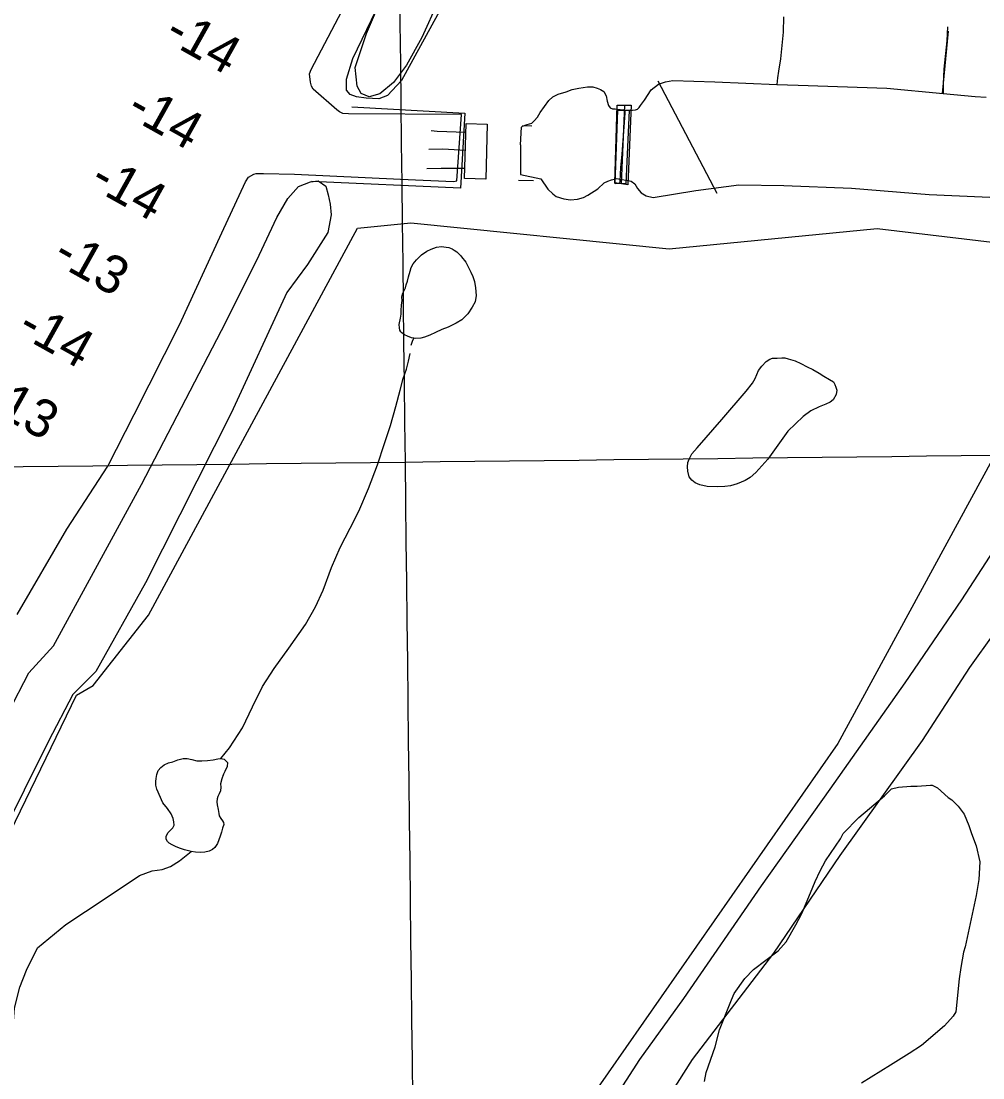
# Model space of a CAD drawing. Extents: x 3683402 to 3721514, y 487807 to 513565.
# Drawn here: x 3702904 to 3704046, y 504792 to 506048 of the extents above; entities that cross this region are included whole.
import ezdxf

# ---------------------------------------------------------------- set-up
doc = ezdxf.new("R2010")
doc.units = 0
for name, color, linetype in [('V-BLDG-OTLN', 7, 'Continuous'), ('V-BRDG-OTLN', 7, 'Continuous'), ('V-GRID-MAJR', 7, 'Continuous'), ('V-LEVE-TOET', 7, 'Continuous'), ('V-RRAP-FSHR', 7, 'Continuous'), ('V-RTRN-LOCK-CHMB', 7, 'Continuous'), ('V-SITE-OTLN', 7, 'Continuous'), ('V-SITE-VEGE', 7, 'Continuous'), ('V-TOPO-SHOR', 7, 'Continuous'), ('V-TOPO-SPOT', 7, 'Continuous'), ('V-UTIL-LINE', 7, 'Continuous')]:
    doc.layers.add(name, color=color, linetype=linetype)

msp = doc.modelspace()

# ---------------------------------------------------------------- linework, layer by layer
at = {"layer": 'V-BLDG-OTLN'}
msp.add_lwpolyline([(3703432.241, 505926.022), (3703457.312, 505925.318), (3703455.469, 505859.734), (3703430.395, 505860.439)], close=True, dxfattribs=at)
at = {"layer": 'V-BRDG-OTLN'}
for points in [[(3703624.06, 505853.179), (3703608.946, 505855.532), (3703611.733, 505947.55700000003), (3703628.214, 505947.608)], [(3703625.856, 505941.73600000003), (3703621.93, 505854.381), (3703614.877, 505854.50800000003), (3703609.198, 505854.47500000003), (3703612.207, 505941.669), (3703621.1580000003, 505941.259)]]:
    msp.add_lwpolyline(points, close=True, dxfattribs=at)
for points in [[(3703620.4820000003, 505947.596), (3703620.4820000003, 505947.585), (3703616.251, 505854.395)], [(3703614.877, 505854.50800000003), (3703614.965, 505857.277), (3703615.424, 505865.397), (3703616.083, 505873.503), (3703617.556, 505889.713), (3703618.869, 505905.939), (3703620.02, 505922.178), (3703621.0130000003, 505938.427), (3703621.1580000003, 505941.259), (3703621.16, 505941.3)]]:
    msp.add_lwpolyline(points, dxfattribs=at)
at = {"layer": 'V-GRID-MAJR'}
for points in [[(3703501.005, 493406.26900000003), (3703430.523, 499463.313), (3703360.001, 505523.825), (3703289.478, 511584.349), (3703289.438, 511587.804)], [(3687515.926, 505342.91500000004), (3692797.293, 505402.45), (3698078.651, 505462.753), (3703360.001, 505523.825), (3708641.341, 505585.664), (3713922.6720000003, 505648.272), (3719203.995, 505711.648)]]:
    msp.add_spline(points, degree=3, dxfattribs=at)
at = {"layer": 'V-LEVE-TOET'}
for points in [[(3704223.897, 507680.257), (3703846.68, 506915.435), (3703528.736, 506293.98000000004), (3703355.365, 505976.856), (3703338.6, 505959.29000000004), (3703328.313, 505955.134), (3703313.5470000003, 505956.117), (3703301.869, 505957.45300000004), (3703294.304, 505960.517), (3703290.167, 505965.653), (3703290.1240000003, 505978.701), (3703297.599, 506003.103), (3703397.171, 506210.119), (3703599.169, 506592.228), (3703887.417, 507161.398), (3704138.143, 507655.597), (3704216.938, 507812.419)], [(3703947.399, 507140.466), (3703859.91, 506968.311), (3703786.5160000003, 506824.271), (3703689.824, 506628.455), (3703607.685, 506466.168), (3703508.103, 506260.49700000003), (3703469.778, 506172.732), (3703450.644, 506128.248), (3703439.8710000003, 506120.314), (3703421.267, 506106.43200000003), (3703398.858, 506070.889), (3703379.443, 506027.99), (3703361.443, 505995.425), (3703345.8310000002, 505974.67600000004), (3703329.683, 505961.30100000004), (3703316.918, 505957.782), (3703307.5500000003, 505961.659), (3703302.58, 505970.482), (3703300.478, 505992.601), (3703314.007, 506033.00800000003), (3703325.865, 506060.727)], [(3702941.886, 505305.51300000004), (3703046.471, 505496.95), (3703146.62, 505689.83400000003), (3703186.468, 505769.74100000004), (3703207.35, 505814.128), (3703220.492, 505836.82800000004), (3703233.191, 505851.166), (3703247.421, 505856.66000000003), (3703256.2660000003, 505857.697), (3703265.648, 505851.36), (3703268.169, 505841.049), (3703270.6920000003, 505830.243), (3703271.751, 505817.46400000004), (3703267.946, 505796.29600000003), (3703243.585, 505758.283), (3703219.193, 505725.18700000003), (3703153.1720000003, 505581.684), (3703051.1040000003, 505380.427), (3702992.23, 505274.832)], [(3702853.156, 505158.57300000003), (3702888.48, 505226.892), (3702912.616, 505273.439), (3702941.886, 505305.51300000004)], [(3702992.23, 505274.832), (3702965.1040000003, 505247.87200000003), (3702936, 505192.33400000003), (3702849.4, 505018.617)]]:
    msp.add_lwpolyline(points, dxfattribs=at)
at = {"layer": 'V-RRAP-FSHR'}
for p, q in [((3703510.187, 505922.846), (3703499.2, 505923.153)), ((3703494.34, 505858.61600000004), (3703512.194, 505858.332))]:
    msp.add_line(p, q, dxfattribs=at)
msp.add_lwpolyline([(3703296.214, 505945.83), (3703430.483, 505938.034), (3703425.626, 505849.093), (3703248.4390000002, 505857.093)], dxfattribs=at)
at = {"layer": 'V-RTRN-LOCK-CHMB'}
msp.add_lwpolyline([(3703432.241, 505926.022), (3703457.312, 505925.318), (3703455.469, 505859.734), (3703430.395, 505860.439)], close=True, dxfattribs=at)
at = {"layer": 'V-SITE-OTLN'}
msp.add_lwpolyline([(3702769.764, 504835.581), (3702969.264, 505246.715), (3702989.315, 505258.264), (3703055.044, 505341.728), (3703303.167, 505801.821), (3703366.293, 505807.77900000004), (3703673.5130000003, 505777.268), (3703920.273, 505801.08), (3704063.844, 505784.354), (3704132.788, 505767.37), (3704147.228, 505741.585), (3704144.4760000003, 505707.134), (3704130.285, 505661.16000000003), (3703873.5870000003, 505189.555), (3703328.0670000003, 504406.969), (3703248.228, 504254.571), (3703236.802, 504237.309), (3703222.583, 504199.947), (3703217.031, 504145.395), (3703234.508, 504070.829), (3703289.636, 503898.803), (3703361.816, 503775.632)], dxfattribs=at)
at = {"layer": 'V-SITE-VEGE'}
for points in [[(3703773.575, 504921.015), (3703802.904, 504943.291), (3703812.308, 504953.871), (3703823.7630000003, 504973.936), (3703831.044, 504987.659), (3703841.421, 505011.924), (3703846.596, 505025.635), (3703852.8340000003, 505038.3), (3703859.077, 505049.914), (3703876.804, 505076.329), (3703879.923, 505082.662), (3703898.748, 505101.716), (3703929.11, 505127.155), (3703937.4760000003, 505135.623), (3703945.881, 505137.782), (3703960.606, 505138.922), (3703967.975, 505138.968), (3703983.751, 505140.11600000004), (3703985.8540000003, 505140.12700000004), (3703992.186, 505137.012), (3704004.884, 505125.512), (3704009.111, 505122.38300000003), (3704016.523, 505115.061), (3704023.9450000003, 505105.636), (3704029.29, 505091.988), (3704032.503, 505082.539), (3704037.855, 505067.838), (3704042.18, 505048.923), (3704041.254, 505027.874), (3704038.213, 505008.913)], [(3704038.213, 505008.913), (3704024.9050000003, 504947.799), (3704022.841, 504941.47500000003), (3704019.791, 504923.56700000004), (3704017.772, 504909.874), (3704013.799, 504870.91500000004), (3704010.674, 504865.635), (3704000.223, 504853.996), (3703973.005, 504830.68200000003), (3703958.3310000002, 504821.12200000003), (3703936.319, 504807.308), (3703901.722, 504786.052)], [(3703715.4560000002, 504788.075), (3703717.4960000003, 504798.61), (3703727.835, 504829.18700000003), (3703732.973, 504849.21400000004), (3703747.487, 504885.079), (3703750.598, 504892.46400000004), (3703763.117, 504910.429), (3703773.575, 504921.015)]]:
    msp.add_lwpolyline(points, dxfattribs=at)
at = {"layer": 'V-TOPO-SHOR'}
for p, q in [((3704004.683, 506035.809), (3703997.644, 505961.403)), ((3703091.625, 505049.994), (3703105.677, 505061.287))]:
    msp.add_line(p, q, dxfattribs=at)
for points in [[(3703037.708, 505580.338), (3703091.744, 505686.78500000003), (3703142.074, 505796.206), (3703170.086, 505856.816), (3703173.744, 505862.374), (3703179.952, 505865.87200000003), (3703182.948, 505866.583), (3703191.4820000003, 505866.634), (3703228.168, 505865.93200000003), (3703354.167, 505859.765), (3703417.161, 505857.14400000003), (3703421.31, 505857.86100000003), (3703426.836, 505936.793), (3703292.336, 505937.37), (3703285.87, 505938.023), (3703281.94, 505939.846), (3703278.694, 505942.363), (3703250.403, 505966.88), (3703248.306, 505970.326), (3703247.1240000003, 505974.934), (3703246.143, 505984.849), (3703248.187, 505990.168), (3703305.207, 506099.166)], [(3703809.353, 506052.826), (3703808.772, 506034.367), (3703805.501, 506002.744), (3703803.2830000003, 505987.968), (3703802.177, 505980.118), (3703801.321, 505972.456)], [(3704004.097, 506040.62200000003), (3704003.043, 506024.007), (3703999.555, 505990.30700000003), (3703998.736, 505972.77), (3703998.805, 505961.489)], [(3703496.6580000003, 505900.76), (3703497.914, 505921.727), (3703499.288, 505922.887), (3703504.805, 505924.76300000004), (3703510.093, 505926.405), (3703512.842, 505928.957), (3703516.96, 505933.587), (3703519.9220000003, 505939.13300000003), (3703525.177, 505946.305), (3703530.432, 505953.246), (3703535.011, 505957.64900000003), (3703541.673, 505960.684), (3703550.869, 505963.734), (3703557.994, 505966.31), (3703566.045, 505967.969), (3703576.399, 505969.64400000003), (3703582.85, 505969.452), (3703587.9250000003, 505967.871), (3703591.8510000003, 505966.282), (3703595.552, 505963.771), (3703598.344, 505958.952), (3703599.765, 505952.511), (3703601.407, 505947.452), (3703603.267, 505944.468), (3703606.04, 505943.33400000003), (3703609.032, 505943.352), (3703615.0270000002, 505942.697), (3703619.866, 505942.03500000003), (3703625.625, 505941.83900000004), (3703629.772, 505941.634), (3703633.225, 505942.115), (3703635.754, 505942.822), (3703637.815, 505944.907), (3703639.412, 505947.45), (3703644.211, 505953.699), (3703651.968, 505965.952), (3703660.681, 505972.684), (3703665.278, 505974.093), (3703669.186, 505975.498), (3703677.7, 505977.161), (3703727.6890000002, 505975.619), (3703801.321, 505972.456), (3703826.526, 505971.373), (3703931.805, 505967.859), (3703998.805, 505961.489), (3704036.665, 505957.891), (3704049.778, 505957.406)], [(3703496.6580000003, 505900.76), (3703496.64, 505865.291), (3703520.853, 505860.14), (3703529.22, 505847.754), (3703535.009, 505842.261), (3703539.1750000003, 505839.06200000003), (3703548.1720000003, 505836.582), (3703556.239, 505835.478), (3703564.296, 505836.217), (3703571.6520000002, 505838.104), (3703576.704, 505840.668), (3703588.634, 505848.33900000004), (3703596.193, 505855.294), (3703600.326, 505857.392), (3703604.6920000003, 505859.03), (3703611.133, 505860.449), (3703628.193, 505857.32800000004), (3703632.588, 505854.129), (3703635.845, 505848.851), (3703640.022, 505843.58), (3703646.031, 505840.162), (3703654.3340000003, 505838.13800000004), (3703704.952, 505846.273), (3703756.271, 505853.027), (3703809.4760000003, 505852.425), (3703889.8740000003, 505848.993), (3703982.319, 505841.579), (3704117.315, 505835.707)], [(3704439.205, 505852.466), (3704379.025, 505781.822), (3704299.04, 505670.041), (3704218.847, 505554.802), (3704116.9930000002, 505400.95), (3704029.923, 505279.677), (3703973.752, 505193.158), (3703875.944, 505056.382), (3703797.3680000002, 504940.461), (3703700.649, 504814.063), (3703619.8370000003, 504686.60500000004)], [(3703425.662, 505769.05700000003), (3703426.5160000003, 505767.60500000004), (3703432.001, 505761.195), (3703434.098, 505756.528), (3703437.594, 505749.41500000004), (3703440.08, 505744.289), (3703442.034, 505738.24100000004), (3703443.23, 505730.575), (3703444.051, 505721.683), (3703442.714, 505714.31), (3703439.531, 505707.617), (3703434.055, 505699.837), (3703427.116, 505692.89), (3703420.161, 505688.63), (3703410.753, 505684.2), (3703403.1750000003, 505681.087), (3703395.907, 505677.82300000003), (3703389.022, 505674.712), (3703382.822, 505672.297), (3703378.458, 505670.966), (3703372.324, 505670.469), (3703370.078, 505670.841), (3703367.409, 505671.284), (3703362.412, 505673.477), (3703359.102, 505675.068), (3703355.637, 505677.196), (3703354.48, 505678.417), (3703353.47, 505680.481), (3703352.84, 505683.24), (3703352.661, 505687.305), (3703354.382, 505694.756), (3703355.1210000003, 505699.44), (3703355.17, 505703.89), (3703355.441, 505710.106), (3703356.098, 505715.555), (3703355.844, 505719.772), (3703356.589, 505723.076), (3703357.953, 505725.922), (3703360.073, 505730.846), (3703361.126, 505734.227), (3703362.326, 505738.837), (3703363.753, 505743.908), (3703365.556, 505750.363), (3703366.832, 505755.05100000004), (3703369.185, 505759.282), (3703373.221, 505764.064), (3703379.322, 505770.00800000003), (3703385.436, 505774.11), (3703390.56, 505776.518), (3703396.915, 505778.859), (3703402.739, 505779.66000000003), (3703408.572, 505779.158), (3703411.7970000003, 505778.56200000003), (3703415.566, 505776.897), (3703417.798, 505775.531), (3703421.188, 505773.325), (3703423.27, 505771.42100000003), (3703424.12, 505770.505), (3703425.662, 505769.05700000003)], [(3703366.717, 505662.56700000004), (3703368.531, 505667.417), (3703370.078, 505670.841)], [(3703140.853, 505171.576), (3703151.146, 505184.31), (3703166.67, 505208.137), (3703178.506, 505232.862), (3703190.339, 505257.358), (3703204.038, 505278.408), (3703221.4050000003, 505302.705), (3703241.2830000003, 505330.705), (3703253.37, 505351.74700000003), (3703262.467, 505371.61600000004), (3703272.214, 505398.63300000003), (3703282.671, 505422.429), (3703294.515, 505445.311), (3703304.531, 505465.648), (3703316.352, 505492.44800000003), (3703327.014, 505520.393), (3703335.387, 505546.02), (3703342.1720000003, 505567.25800000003), (3703348.488, 505589.878), (3703353.673, 505609.033), (3703357.507, 505623.11100000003), (3703361.3570000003, 505633.965), (3703363.833, 505643.656), (3703365.855, 505652.655)], [(3703810.8340000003, 505647.70300000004), (3703814.829, 505646.423), (3703823.208, 505644.17), (3703829.7490000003, 505640.68), (3703837.1380000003, 505636.81200000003), (3703844.14, 505633.631), (3703851.532, 505629.455), (3703857.153, 505625.884), (3703863.852, 505621.933), (3703868.397, 505619.045), (3703870.181, 505615.832), (3703871.426, 505612.92600000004), (3703872.524, 505609.018), (3703871.862, 505604.181), (3703868.295, 505597.867), (3703864.629, 505594.852), (3703859.427, 505592.444), (3703851.464, 505589.327), (3703841.595, 505584.588), (3703832.4280000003, 505578.01), (3703814.502, 505560.485), (3703790.454, 505527.27), (3703776.2, 505511.534), (3703769.485, 505505.35500000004), (3703763.597, 505501.945), (3703754.031, 505497.82), (3703746.3710000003, 505495.625), (3703739.5470000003, 505494.818), (3703730.802, 505494.53500000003), (3703718.447, 505494.76900000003), (3703709.611, 505496.632), (3703704.149, 505499.055), (3703700.1410000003, 505502.254), (3703697.125, 505506.379), (3703695.396, 505512.967), (3703694.983, 505518.106), (3703695.566, 505523.097), (3703696.9220000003, 505527.326), (3703700.2600000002, 505533.406), (3703706.433, 505540.885), (3703735.848, 505574.208), (3703764.957, 505607.99), (3703772.495, 505617.472), (3703775.684, 505623.17), (3703779.6180000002, 505632.556), (3703783.27, 505637.871), (3703788.7600000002, 505643.351), (3703792.734, 505646.136), (3703796.105, 505647.232), (3703801.626, 505647.34), (3703807.3030000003, 505647.52900000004), (3703810.8340000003, 505647.70300000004)], [(3702898.679, 505342.59), (3702958.038, 505444.14400000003), (3703006.492, 505518.949), (3703037.708, 505580.338)], [(3704077.723, 505447.86100000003), (3704020.44, 505360.229), (3703953.09, 505261.71400000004), (3703864.0270000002, 505135.20300000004), (3703782.725, 505020.251), (3703690.481, 504886.58), (3703637.946, 504813.95), (3703582.7260000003, 504728.174)], [(3703143.802, 505153.183), (3703141.918, 505147.342), (3703140.573, 505141.657), (3703140.904, 505137.44), (3703140.239, 505133.292), (3703138.725, 505129.831), (3703137.365, 505126.44800000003), (3703136.384, 505123.60500000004), (3703135.8680000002, 505120.148), (3703136.579, 505116.548), (3703137.5330000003, 505111.107), (3703138.33, 505106.204), (3703138.9590000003, 505103.674), (3703140.667, 505100.463), (3703142.6780000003, 505097.715), (3703143.839, 505095.804), (3703144.3140000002, 505093.197), (3703142.8850000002, 505088.816), (3703141.685, 505084.052), (3703140.179, 505079.365), (3703138.594, 505074.982), (3703136.855, 505070.523), (3703133.8140000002, 505066.055), (3703130.836, 505063.658), (3703127.091, 505061.641), (3703121.727, 505060.45900000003), (3703116.208, 505060.044), (3703110.758, 505060.47000000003), (3703105.677, 505061.287), (3703103.848, 505061.58), (3703097.6240000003, 505063.23000000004), (3703092.7830000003, 505064.658), (3703087.63, 505066.62200000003), (3703082.782, 505069.125), (3703079.395, 505071.175), (3703077.3880000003, 505073.235), (3703075.991, 505075.912), (3703075.663, 505079.514), (3703078.092, 505083.672), (3703080.99, 505086.528), (3703083.734, 505089.381), (3703085.328, 505092.613), (3703085.074, 505096.371), (3703083.974, 505100.58400000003), (3703081.8710000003, 505105.941), (3703077.384, 505112.358), (3703072.051, 505118.924), (3703064.897, 505135.14400000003), (3703063.715, 505140.047), (3703063.768, 505144.19), (3703063.9, 505148.026), (3703064.715, 505152.634), (3703066.451, 505157.246), (3703069.421, 505161.022), (3703073.468, 505164.268), (3703078.6720000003, 505166.37200000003), (3703083.7260000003, 505167.705), (3703089.543, 505169.88800000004), (3703095.9, 505171.615), (3703100.733, 505171.797), (3703106.338, 505170.603), (3703112.177, 505169.026), (3703118.088, 505168.756), (3703124.758, 505169.255), (3703131.58, 505170.14), (3703137.097, 505171.094), (3703140.853, 505171.576), (3703144.847, 505170.988), (3703148.705, 505166.867), (3703148.504, 505162.188), (3703145.5470000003, 505156.33900000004), (3703143.802, 505153.183), (3703143.2, 505151.186)], [(3703003.414, 505005.227), (3703044.034, 505032.66000000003), (3703059.208, 505038.28), (3703070.951, 505039.734), (3703080.8370000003, 505043.477), (3703091.625, 505049.994)], [(3702813.824, 504599.43), (3702818.197, 504627.891), (3702822.971, 504657.16500000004), (3702827.761, 504681.971), (3702833.375, 504704.33900000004), (3702839.787, 504729.961), (3702848.2490000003, 504750.716), (3702860.758, 504776.359), (3702879.36, 504802.837), (3702889.447, 504823.596), (3702894.217, 504854.496), (3702895.771, 504875.226), (3702902.187, 504900.036), (3702909.839, 504920.38), (3702923.157, 504946.838), (3702956.789, 504974.58900000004), (3703003.414, 505005.227)]]:
    msp.add_lwpolyline(points, dxfattribs=at)
at = {"layer": 'V-UTIL-LINE'}
msp.add_line((3703660.0500000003, 505976.554), (3703729.842, 505843.228), dxfattribs=at)
for points in [[(3703431.935, 505915.19), (3703397.595, 505916.294), (3703390.7260000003, 505917.302)], [(3703388.049, 505895.663), (3703404.529, 505895.718), (3703431.3540000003, 505894.47500000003)], [(3703385.378, 505872.651), (3703402.545, 505873.05100000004), (3703430.748, 505872.94)]]:
    msp.add_lwpolyline(points, dxfattribs=at)

# ---------------------------------------------------------------- texts
at = {"layer": 'V-TOPO-SPOT'}
for s, p in [('-14', (3703071.6062386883, 506025.3262290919)), ('-14', (3703026.5962386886, 505935.6662290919)), ('-14', (3702983.0862386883, 505851.3262290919)), ('-13', (3702939.069445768, 505761.9339793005)), ('-14', (3702896.9762386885, 505676.2662290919)), ('-13', (3702855.479445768, 505590.9439793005))]:
    msp.add_text(s, height=45, rotation=330.79328332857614, dxfattribs=at).set_placement(p)

doc.saveas('drawing.dxf')
